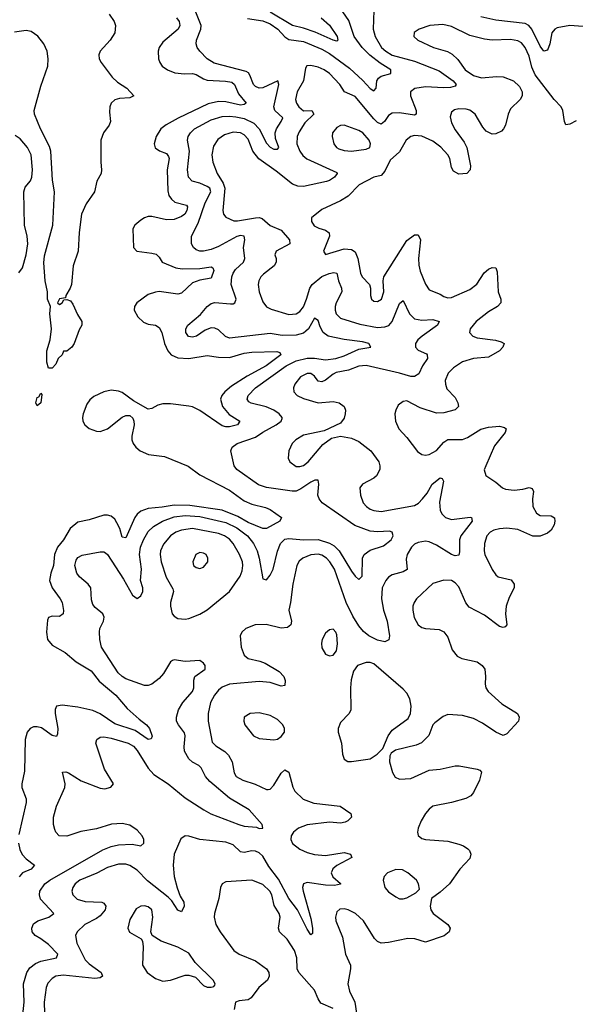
# Model space of a CAD drawing. Header units: inches. Extents: x 1603819 to 1745079, y 385938 to 533966.
# Tile 531 of 561: x 1654575 to 1657581, y 502099 to 507421. Entities that reach past the tile are written whole.
import ezdxf

# ---------------------------------------------------------------- set-up
doc = ezdxf.new("R2010")
doc.units = ezdxf.units.IN
doc.header["$MEASUREMENT"] = 0
doc.layers.add('B6550', color=7, linetype='Continuous')

msp = doc.modelspace()

# ---------------------------------------------------------------- linework, layer by layer
at = {"layer": 'B6550', "color": 5}
for points, elevation in [([(1655058.2, 507450), (1655085.8, 507410), (1655093.8, 507390), (1655088.9, 507350), (1655064.2, 507310), (1655010, 507251.3), (1655003.8, 507230), (1655005.6, 507210), (1655015.5, 507190), (1655075.6, 507110), (1655103.5, 507083.5), (1655153.7, 507050), (1655191.8, 507010), (1655170, 506997.6), (1655114.9, 506994.9), (1655090, 506987.9), (1655070.1, 506970), (1655062.7, 506950), (1655060.7, 506920.7), (1655066.4, 506870), (1655059.8, 506850), (1655028.6, 506810), (1655014.7, 506770), (1655013.9, 506650), (1655018.2, 506610), (1655015.2, 506590), (1654992.7, 506547.3), (1654980.2, 506490), (1654934, 506426), (1654910.1, 506370), (1654896.4, 506270), (1654891.9, 506170), (1654864.2, 506090), (1654856, 505990), (1654848.8, 505970), (1654824, 505930), (1654822, 505918), (1654790, 505911.8), (1654779.1, 505890), (1654790, 505880.5), (1654805.2, 505890), (1654813.2, 505906.8), (1654830, 505908), (1654850, 505900.4), (1654863.2, 505883.2), (1654887.2, 505827.2), (1654910.4, 505790), (1654910.7, 505770), (1654895.9, 505744.1), (1654870.6, 505670), (1654856.3, 505650), (1654830, 505629), (1654811.6, 505628.4), (1654804.7, 505610), (1654782.8, 505590), (1654770, 505558), (1654750, 505538), (1654730, 505538), (1654722, 505570), (1654722.7, 505630), (1654740.5, 505690), (1654746.9, 505750), (1654737.7, 505830), (1654742.4, 505870), (1654726, 505910), (1654725.6, 505950), (1654712.1, 506010), (1654705.6, 506105.6), (1654710, 506144.2), (1654755.1, 506310), (1654762.8, 506490), (1654753, 506553), (1654743.9, 506710), (1654736, 506736), (1654687.9, 506830), (1654655.8, 506910), (1654652.8, 506930), (1654690, 507061.8), (1654726.7, 507170), (1654729.9, 507210), (1654723.1, 507250), (1654705.3, 507290), (1654672.5, 507332.5), (1654636.5, 507356.5), (1654610, 507361.9), (1654546.5, 507353.5)], 280), ([(1654586.9, 501990), (1654600.1, 502110), (1654595.8, 502210), (1654613.3, 502270), (1654630, 502295.4), (1654660.1, 502319.9), (1654688.8, 502331.2), (1654774.9, 502350), (1654781.2, 502370), (1654730, 502421.5), (1654690, 502452.5), (1654658.9, 502470), (1654642.9, 502490), (1654640.6, 502510), (1654650, 502532.9), (1654673.7, 502550), (1654732.7, 502570), (1654760.3, 502590), (1654686.8, 502666.8), (1654681.3, 502690), (1654684.6, 502710), (1654710.9, 502750), (1654737.4, 502770), (1655025.5, 502934.5), (1655070, 502951.6), (1655110, 502959.9), (1655183.7, 502963.7), (1655230, 502955.1), (1655246.4, 502970), (1655245.7, 502990), (1655237.4, 503010), (1655210, 503039.5), (1655170, 503067.7), (1655130, 503076.9), (1655072.3, 503072.3), (1654990, 503046.7), (1654906.5, 503033.5), (1654830, 503007.5), (1654788, 503010), (1654770.4, 503030), (1654764.3, 503044.3), (1654758.6, 503070), (1654758.6, 503110), (1654773.8, 503170), (1654819.6, 503270), (1654820.9, 503290), (1654807.3, 503352.7), (1654825.5, 503354.5), (1654839, 503350), (1654906.9, 503306.9), (1655010, 503266.8), (1655036, 503264), (1655068.2, 503271.8), (1655081.7, 503290), (1655033.4, 503370), (1654986.2, 503510), (1654992, 503530), (1655010, 503542), (1655030, 503544), (1655070, 503536.6), (1655162.6, 503510), (1655190, 503493.8), (1655210.7, 503470), (1655270, 503375.2), (1655300.8, 503340.8), (1655378.7, 503290), (1655470, 503214.5), (1655570.4, 503149.6), (1655608.9, 503128.9), (1655759.5, 503070), (1655790, 503062.3), (1655856.1, 503056.1), (1655870.4, 503049.6), (1655890.5, 503050), (1655887.3, 503070), (1655816.2, 503150), (1655710, 503212.3), (1655603.9, 503303.9), (1655580.8, 503330), (1655557.1, 503377.1), (1655543.2, 503390), (1655510, 503407.6), (1655490, 503425.9), (1655467.4, 503467.4), (1655464.5, 503490), (1655470.1, 503550), (1655466.6, 503566.6), (1655433.2, 503610), (1655424.1, 503630), (1655422.7, 503650), (1655434.5, 503690), (1655456.8, 503730), (1655510.1, 503790), (1655516.4, 503810), (1655516.3, 503850), (1655522, 503870), (1655578, 503910), (1655578, 503930), (1655570, 503943), (1655550, 503957.7), (1655470, 503951.7), (1655410, 503960.9), (1655402.2, 503957.8), (1655390, 503950.4), (1655353.1, 503886.9), (1655330, 503859.2), (1655290, 503828.9), (1655270, 503821.1), (1655250, 503822), (1655150, 503858.5), (1655130, 503870.2), (1655108.4, 503890), (1655018.2, 504030), (1655008.1, 504070), (1655007.1, 504112.9), (1655009, 504130), (1655027.7, 504170), (1655032, 504192), (1655024.2, 504210), (1654982.8, 504242.8), (1654970, 504259.1), (1654964.2, 504284.2), (1654960.2, 504350), (1654945.5, 504370), (1654898, 504410), (1654883.5, 504430), (1654873.4, 504470), (1654880, 504500), (1654890, 504514.6), (1654912.9, 504527.1), (1655010, 504545), (1655030, 504543.8), (1655038.5, 504538.5), (1655050, 504529.8), (1655136.2, 504396.2), (1655184.8, 504310), (1655210, 504292.8), (1655230, 504306), (1655240.7, 504330), (1655241.1, 504350), (1655228.7, 504390), (1655233.6, 504450), (1655223.1, 504530), (1655229.1, 504570), (1655244.7, 504610), (1655270, 504655), (1655298.1, 504681.9), (1655348.1, 504710), (1655410, 504732.7), (1655470, 504741.6), (1655550, 504735), (1655690, 504702.5), (1655750, 504674.1), (1655807.3, 504630), (1655839.7, 504590), (1655858.9, 504550), (1655871.2, 504510), (1655890, 504399), (1655910, 504393.3), (1655930, 504418.3), (1655945.7, 504450), (1655970, 504548.2), (1655986.6, 504590), (1656010, 504612.9), (1656030, 504617.2), (1656110, 504609.9), (1656190, 504611.1), (1656251.3, 504591.3), (1656276.1, 504576.1), (1656302.4, 504550), (1656370, 504439.4), (1656390, 504412), (1656410, 504394.7), (1656427.7, 504412.3), (1656430.1, 504510), (1656438.3, 504530), (1656470, 504553), (1656543, 504577), (1656584.9, 504610), (1656595.8, 504630), (1656590.6, 504650), (1656575.6, 504655.6), (1656510, 504652.2), (1656470, 504656.1), (1656387.1, 504687.1), (1656211.3, 504810), (1656194.5, 504830), (1656187.1, 504850), (1656193.9, 504910), (1656190, 504932.2), (1656171.4, 504931.4), (1656150, 504921.6), (1656095.6, 504884.4), (1656070, 504873.2), (1656048.5, 504871.5), (1655910, 504891.6), (1655866.9, 504906.9), (1655750.3, 504990), (1655735.2, 505010), (1655716.5, 505090), (1655723.7, 505110), (1655750.5, 505130), (1655850, 505164.3), (1655890, 505191.6), (1655963.2, 505230), (1655990.2, 505250), (1655994.8, 505265.2), (1655995.6, 505270), (1655979, 505290), (1655950.1, 505310.1), (1655908.3, 505328.3), (1655827.3, 505347.3), (1655814.7, 505354.7), (1655805.4, 505370), (1655811.1, 505390), (1655850.1, 505430), (1656017.2, 505550), (1656070, 505576.9), (1656130, 505591.3), (1656170, 505591.2), (1656230, 505582.1), (1656284.4, 505590), (1656330, 505604.4), (1656410, 505640.2), (1656474.8, 505650), (1656463.8, 505670), (1656430, 505680.2), (1656330, 505692.4), (1656243.5, 505710), (1656216.8, 505730), (1656200.5, 505760.5), (1656190, 505794.9), (1656170, 505807.6), (1656137.1, 505750), (1656123.7, 505736.3), (1656110, 505726.3), (1656070, 505716), (1655994.3, 505714.3), (1655930, 505724.8), (1655710, 505699.8), (1655689.1, 505709.1), (1655650, 505745.2), (1655630, 505754.2), (1655610, 505755.2), (1655577.4, 505742.6), (1655531.2, 505710), (1655510, 505704.7), (1655488.2, 505708.2), (1655473.1, 505730), (1655474, 505750), (1655484, 505770), (1655553.2, 505826.8), (1655590, 505871.1), (1655610, 505887.4), (1655630, 505892.8), (1655715.1, 505884.9), (1655730, 505884.8), (1655739.5, 505890), (1655745.4, 505910), (1655718.9, 505990), (1655723, 506030), (1655729.4, 506050), (1655742.7, 506070), (1655786.4, 506110), (1655792.9, 506130), (1655785.4, 506190), (1655793.7, 506230), (1655790, 506250.9), (1655770, 506254.4), (1655750, 506249.5), (1655650, 506195.1), (1655610, 506178.8), (1655570, 506169), (1655549.6, 506169.6), (1655530, 506177.5), (1655514.7, 506190), (1655504.9, 506210), (1655505.2, 506250), (1655539.7, 506320.3), (1655577.8, 506430), (1655608.2, 506490), (1655603.3, 506510), (1655590, 506519.9), (1655550, 506537.6), (1655508.4, 506548.4), (1655487.8, 506570), (1655482.6, 506610), (1655492.9, 506710), (1655483.2, 506770), (1655487, 506790), (1655499, 506810), (1655520.6, 506830), (1655610, 506878.6), (1655670, 506896.7), (1655710, 506899.5), (1655744.2, 506895.7), (1655790, 506886.1), (1655841.4, 506861.4), (1655869.9, 506830), (1655910, 506753.6), (1655930, 506731.7), (1655950, 506721.4), (1655970, 506721.5), (1655976.5, 506730), (1655958.7, 506778.7), (1655957.2, 506810), (1655963.7, 506830), (1655990.1, 506870), (1655997.8, 506890), (1655955.9, 506930), (1655949.6, 506950), (1655977.3, 507070), (1655970.9, 507090.9), (1655890, 507052.7), (1655870, 507050.1), (1655850, 507059), (1655839, 507070), (1655820.4, 507120.4), (1655812.6, 507132.6), (1655800.5, 507140.5), (1655626.1, 507186.1), (1655590, 507208.6), (1655549.2, 507250), (1655534.7, 507270), (1655529.1, 507290), (1655531.2, 507310), (1655555, 507370), (1655556.3, 507390), (1655525, 507470)], 340), ([(1656490.2, 507469.8), (1656487.6, 507370), (1656497.2, 507330), (1656532.8, 507270), (1656555.3, 507250), (1656590, 507229.7), (1656710, 507196.2), (1656844.5, 507144.5), (1656919.3, 507090), (1656935.8, 507070), (1656930, 507060.5), (1656905.8, 507054.2), (1656867.2, 507052.8), (1656770, 507058.5), (1656712.1, 507047.9), (1656689, 507030), (1656688.2, 507010), (1656719.4, 506930), (1656720.3, 506910), (1656710, 506905.2), (1656630, 506917.6), (1656590, 506914.7), (1656570, 506903.4), (1656549, 506871), (1656530, 506856.2), (1656510, 506864.7), (1656490, 506884.1), (1656390, 507006), (1656331.1, 507031.1), (1656307.2, 507070), (1656250, 507130.5), (1656222.3, 507150), (1656190, 507164.8), (1656150, 507173.8), (1656128.2, 507171.8), (1656121.3, 507158.7), (1656109.4, 507090), (1656075.9, 507030), (1656066.3, 506990), (1656072.2, 506970), (1656085.8, 506950), (1656110, 506928.4), (1656155.5, 506930), (1656165.5, 506910), (1656117.2, 506862.8), (1656086.1, 506813.9), (1656075.9, 506790), (1656073.4, 506750), (1656090.1, 506710), (1656106.9, 506686.9), (1656128.4, 506668.4), (1656290, 506594.8), (1656292.4, 506590), (1656277, 506570), (1656250, 506551.1), (1656233.8, 506546.2), (1656110, 506518.3), (1656080.2, 506520.2), (1656050, 506532), (1655962.7, 506602.7), (1655868.2, 506668.2), (1655836.9, 506710), (1655810, 506774.8), (1655790, 506798.7), (1655770, 506809.9), (1655730, 506812.6), (1655682.5, 506797.5), (1655647.2, 506772.8), (1655623.7, 506736.3), (1655613.8, 506690), (1655619.2, 506650), (1655644, 506590), (1655676.2, 506536.2), (1655683.8, 506510), (1655674.4, 506390), (1655677.8, 506370), (1655690, 506352.9), (1655733.4, 506333.4), (1655753.3, 506333.3), (1655850, 506350.6), (1655870, 506351.7), (1655886.6, 506346.6), (1655930, 506309.1), (1655990, 506283.7), (1656035.2, 506230), (1656037, 506210), (1655962.4, 506170), (1655954.6, 506150), (1655962, 506130), (1655962.9, 506110), (1655951.8, 506090), (1655894.4, 506045.6), (1655879.3, 506030), (1655869.4, 506010), (1655865.5, 505990), (1655870.2, 505950), (1655890, 505894.9), (1655909.4, 505869.4), (1655936.1, 505856.1), (1656030, 505827.8), (1656070, 505830.2), (1656090, 505842.7), (1656110, 505869.3), (1656127.1, 505910), (1656144.2, 505970), (1656157.5, 505990), (1656210, 506032.4), (1656248.5, 506048.5), (1656273.5, 506053.5), (1656291.2, 506050), (1656300.1, 506010), (1656315.7, 505970), (1656318.1, 505950), (1656286.7, 505890), (1656280.7, 505870), (1656280.8, 505850), (1656287.2, 505830), (1656310, 505807), (1656414.4, 505774.4), (1656510, 505757.7), (1656550, 505760.1), (1656571.5, 505768.5), (1656589.9, 505790), (1656630, 505887), (1656650, 505903.1), (1656684.3, 505830), (1656710, 505804.2), (1656750, 505796.4), (1656810, 505800.2), (1656844.4, 505790), (1656835.8, 505770), (1656751.3, 505710), (1656728.4, 505690), (1656716.5, 505670), (1656715.2, 505650), (1656730, 505634.3), (1656774.7, 505614.7), (1656779.5, 505610), (1656780.8, 505590), (1656753.7, 505550), (1656733.3, 505506.8), (1656710, 505491.6), (1656690, 505492.6), (1656630.3, 505510.3), (1656449.1, 505550.9), (1656410, 505547.3), (1656353, 505527), (1656287, 505513), (1656270, 505505.4), (1656230, 505472.1), (1656210, 505462.9), (1656190, 505466.4), (1656170, 505494), (1656150, 505509), (1656130, 505509.1), (1656093.6, 505490), (1656062.8, 505450), (1656055.2, 505430), (1656058, 505410), (1656075.8, 505390), (1656110, 505372.6), (1656190, 505349.4), (1656270, 505356.5), (1656304, 505350), (1656330.3, 505330), (1656337.3, 505310), (1656335.8, 505290), (1656330, 505266.6), (1656310, 505240.5), (1656221.3, 505198.7), (1656110, 505174.2), (1656068.8, 505150), (1656049.1, 505130), (1656030.2, 505090), (1656027.3, 505050), (1656036.5, 505030), (1656070, 505006.3), (1656090, 505005.5), (1656110, 505011.7), (1656135.6, 505030), (1656214.8, 505125.2), (1656262, 505158), (1656310, 505170.4), (1656370, 505159.1), (1656410, 505140.2), (1656474.3, 505090), (1656518.3, 505030), (1656523.6, 505010), (1656522.3, 504990), (1656505, 504955), (1656490, 504942.3), (1656429, 504911), (1656414.4, 504890), (1656418.5, 504850), (1656433.4, 504810), (1656450.1, 504790.1), (1656470, 504775.9), (1656490, 504767.1), (1656530, 504761.7), (1656710, 504795.4), (1656732.1, 504807.9), (1656754.5, 504830), (1656779, 504861), (1656806.6, 504910), (1656850, 504944.9), (1656860.7, 504940.7), (1656866.7, 504926.7), (1656846.6, 504813.4), (1656849.5, 504770), (1656858.8, 504750), (1656878, 504730), (1656910, 504719.8), (1657011.8, 504731.8), (1657018.8, 504730), (1657022.7, 504710), (1656961.4, 504630), (1656954.8, 504610), (1656954.7, 504545.3), (1656950, 504525.6), (1656930, 504523.1), (1656910, 504530.7), (1656830, 504580.7), (1656790, 504598.2), (1656770, 504601.5), (1656730, 504595.3), (1656710, 504585), (1656694.3, 504570), (1656670.9, 504530), (1656665.5, 504505.5), (1656670.9, 504449.1), (1656650, 504435.8), (1656590, 504419.4), (1656570, 504407), (1656555.2, 504390), (1656536.6, 504350), (1656532.6, 504290), (1656542.1, 504230), (1656563.4, 504170), (1656574.8, 504090), (1656571.4, 504068.6), (1656550, 504057.7), (1656510, 504067.5), (1656464.2, 504090), (1656434, 504114), (1656410, 504144), (1656376.8, 504196.8), (1656341.7, 504270), (1656277.1, 504450), (1656253.3, 504490), (1656234.7, 504510), (1656210, 504526.8), (1656190, 504532.5), (1656150, 504527.8), (1656106, 504510), (1656086.9, 504493.1), (1656073.5, 504470), (1656052.6, 504370), (1656040.5, 504270), (1656030.2, 504230), (1656046, 504170), (1656041.8, 504150), (1656024, 504136), (1655990, 504131.2), (1655908.6, 504151.4), (1655849.5, 504150.5), (1655798.7, 504130), (1655777.4, 504110), (1655767.9, 504090), (1655772.4, 504030), (1655790, 503986), (1655810, 503967.8), (1655873.8, 503953.8), (1655902.8, 503942.8), (1655978.4, 503898.4), (1656003.6, 503870), (1656011.5, 503848.5), (1656010, 503821.2), (1655990, 503817.7), (1655930, 503837.8), (1655870, 503844.4), (1655710, 503829.9), (1655670, 503813.8), (1655650, 503797.6), (1655628.4, 503770), (1655607.8, 503730), (1655595.1, 503670), (1655594.3, 503630), (1655616.3, 503516.3), (1655635.6, 503495.6), (1655684.7, 503464.7), (1655705.1, 503445.1), (1655723.5, 503410), (1655735.3, 503350), (1655746.7, 503330), (1655782, 503310), (1655848.6, 503288.6), (1655910, 503259.5), (1655919.3, 503260.7), (1655930, 503262.4), (1655950, 503283.7), (1655990, 503347.4), (1656010, 503367), (1656030, 503353), (1656052.7, 503272.7), (1656063.5, 503250), (1656107.9, 503207.9), (1656165.9, 503185.9), (1656309.4, 503169.4), (1656366.7, 503130), (1656370.3, 503110), (1656350.3, 503090), (1656336.2, 503083.8), (1656310, 503078.3), (1656250, 503083.2), (1656130, 503068.7), (1656083.6, 503050), (1656056.1, 503030), (1656042.9, 503010), (1656041.8, 502990), (1656050, 502968.2), (1656090, 502936.6), (1656130, 502919.1), (1656170, 502908.8), (1656230, 502903.8), (1656330, 502918.8), (1656364, 502910), (1656372.3, 502892.3), (1656290.8, 502849.2), (1656269.5, 502830.5), (1656263.1, 502816.9), (1656260.2, 502810), (1656268.5, 502788.5), (1656311.1, 502751.1), (1656310, 502747.3), (1656278.7, 502741.3), (1656230, 502742.6), (1656130, 502757.8), (1656110.2, 502749.8), (1656105, 502730), (1656107.6, 502710), (1656150, 502562), (1656159.7, 502510), (1656159.2, 502480.8), (1656150, 502474.5), (1656130, 502505.1), (1656077.8, 502610), (1656030, 502670.5), (1655974.9, 502774.9), (1655922.8, 502842.8), (1655890, 502899.5), (1655870, 502917.2), (1655850, 502926.8), (1655830, 502928.7), (1655790, 502918.7), (1655770, 502923.2), (1655730, 502961), (1655690, 502975.7), (1655549.8, 502989.8), (1655490, 503007.8), (1655470.5, 503009.5), (1655447.4, 502992.6), (1655410.2, 502910), (1655405.4, 502850), (1655410.9, 502790), (1655427.7, 502727.7), (1655443.7, 502683.7), (1655462.2, 502650), (1655464, 502630), (1655450, 502598.4), (1655430, 502607.8), (1655397.5, 502657.5), (1655377.7, 502677.7), (1655266.8, 502766.8), (1655210, 502823), (1655170, 502849.1), (1655150, 502856.1), (1655110, 502855.4), (1655050, 502838.5), (1654992.9, 502807.1), (1654900.7, 502770), (1654874.5, 502750), (1654861.8, 502730), (1654857.5, 502710), (1654861.8, 502690), (1654886.5, 502666.5), (1654930, 502653.8), (1655019.1, 502650), (1655030, 502644.9), (1655041.8, 502630), (1655036.6, 502610), (1655010, 502577.8), (1654990, 502562.4), (1654927.3, 502530), (1654885.8, 502490), (1654877.6, 502470), (1654884.3, 502430), (1654930, 502338.6), (1654950, 502317.1), (1655015.8, 502270), (1655022.4, 502250), (1655010, 502241.1), (1654981.3, 502238.7), (1654810, 502256), (1654770.4, 502250), (1654750, 502238.3), (1654726.6, 502213.4), (1654718, 502190), (1654706.8, 502110), (1654708.9, 502050)], 360), ([(1655806.9, 507426.9), (1655890, 507414.2), (1655930, 507398.4), (1655971.9, 507370), (1656010, 507328.1), (1656030, 507313.6), (1656110, 507303.2), (1656210, 507262), (1656250, 507238.5), (1656359.4, 507159.4), (1656431.7, 507091.7), (1656470, 507048.1), (1656490, 507036.8), (1656503.9, 507050), (1656507.2, 507090), (1656515.2, 507104.8), (1656530, 507116.2), (1656583, 507130), (1656582.3, 507150), (1656525.4, 507185.4), (1656468.7, 507228.7), (1656428.4, 507270), (1656384.1, 507330), (1656355.5, 507415.5), (1656322.9, 507462.9)], 340), ([(1656206.1, 507430), (1656250, 507391.3), (1656293.1, 507330), (1656296.5, 507310), (1656290, 507304.2), (1656270, 507309.3), (1656173.8, 507353.8), (1656110, 507375.4), (1656050, 507389.1), (1655930, 507462.2)], 320), ([(1655422.7, 507430), (1655436.9, 507410), (1655441.3, 507390), (1655431.5, 507370), (1655350, 507299.1), (1655329.6, 507270), (1655324.1, 507250), (1655326, 507210), (1655332.3, 507190), (1655346, 507170), (1655374, 507150), (1655414.3, 507134.3), (1655467.3, 507127.3), (1655510, 507130.7), (1655530, 507125.2), (1655570, 507100.8), (1655590, 507094.7), (1655688.9, 507088.9), (1655722.1, 507082.1), (1655737.8, 507070), (1655759.4, 507019.4), (1655800.2, 506970), (1655790, 506961.6), (1655770, 506958.3), (1655690, 506976.7), (1655650, 506978.8), (1655594.4, 506965.6), (1655431.5, 506888.5), (1655366.8, 506853.2), (1655338.8, 506830), (1655312.9, 506790), (1655303.2, 506750), (1655308.5, 506728.5), (1655331.6, 506711.6), (1655370, 506697.1), (1655380.8, 506680.8), (1655383, 506670), (1655372.7, 506610), (1655376.5, 506496.5), (1655382.5, 506470), (1655395.9, 506450), (1655414.6, 506434.6), (1655477.7, 506417.7), (1655482.9, 506410), (1655479.3, 506390), (1655467.5, 506370), (1655450, 506356.2), (1655410, 506341.2), (1655370, 506339.2), (1655290, 506356.4), (1655270, 506356.6), (1655250, 506350.5), (1655230, 506337), (1655198.2, 506310), (1655187.8, 506290), (1655190.3, 506190), (1655209.5, 506169.5), (1655290, 506159.4), (1655312.5, 506152.5), (1655330, 506137), (1655346.5, 506110), (1655419.2, 506079.3), (1655454.2, 506074.2), (1655550, 506076.2), (1655610, 506085.4), (1655620.3, 506080.3), (1655625.8, 506065.8), (1655610, 506023.2), (1655550, 506013.2), (1655510, 505997.5), (1655450, 505942.2), (1655430, 505937.3), (1655330, 505950.7), (1655310, 505948.8), (1655270, 505935.3), (1655209.2, 505890), (1655195.5, 505870), (1655193.4, 505850), (1655214.4, 505814.4), (1655245.3, 505785.3), (1655270, 505775.2), (1655310, 505769.3), (1655330, 505756.5), (1655343.5, 505730), (1655357.5, 505670), (1655376.2, 505630), (1655394.2, 505610), (1655430, 505592.5), (1655490, 505588.8), (1655590, 505606.3), (1655650, 505596.6), (1655710, 505595.5), (1655790, 505618.2), (1655830, 505623.9), (1655966.5, 505626.5), (1655982, 505622), (1655987, 505610), (1655907.7, 505550), (1655806.2, 505493.9), (1655720.6, 505439.4), (1655684.5, 505410), (1655668.8, 505390), (1655661.6, 505370), (1655672.7, 505330), (1655707.3, 505287.3), (1655766.7, 505250), (1655753.7, 505230), (1655710, 505219.4), (1655690, 505219.7), (1655670, 505226.3), (1655550, 505308.2), (1655510, 505327.8), (1655490, 505332.4), (1655390, 505344.8), (1655350, 505345.2), (1655322.2, 505337.8), (1655290, 505319.1), (1655270, 505316), (1655190, 505361.4), (1655130, 505406.4), (1655110, 505413.5), (1655070, 505417.5), (1655030, 505409.3), (1654976.1, 505383.9), (1654953.6, 505366.4), (1654938.1, 505341.9), (1654917.9, 505290), (1654914, 505270), (1654916.4, 505250), (1654927.2, 505230), (1654950.4, 505210.4), (1654990, 505196.7), (1655010, 505195.2), (1655050, 505210.1), (1655130, 505271.7), (1655150, 505281.1), (1655170, 505280.9), (1655186.5, 505266.5), (1655193.2, 505250), (1655194.2, 505230), (1655181.5, 505170), (1655182, 505150), (1655189.4, 505130), (1655203.8, 505110), (1655227.2, 505090), (1655271.1, 505071.1), (1655359, 505059), (1655486.7, 505006.7), (1655550, 504961.4), (1655710, 504877.3), (1655790, 504819.6), (1655830, 504801.5), (1655904.9, 504784.9), (1655930, 504774), (1655990.4, 504730), (1655982, 504710), (1655910, 504669.8), (1655890, 504670.9), (1655810, 504702.2), (1655754.9, 504734.9), (1655670, 504769.6), (1655495.7, 504795.7), (1655410, 504796.9), (1655345.2, 504785.2), (1655270, 504778.5), (1655230, 504764.3), (1655211.2, 504748.8), (1655198.5, 504730), (1655150, 504619.7), (1655130, 504622.9), (1655116.3, 504670), (1655101.2, 504701.2), (1655090, 504720.4), (1655070, 504737.4), (1655050, 504743.5), (1655030, 504742.9), (1654950, 504717.7), (1654890, 504704.8), (1654847.6, 504670), (1654811.6, 504610), (1654779.8, 504570), (1654764.1, 504530), (1654757.7, 504470), (1654743.8, 504430), (1654736.8, 504390), (1654750.2, 504350), (1654794.2, 504290), (1654803.9, 504270), (1654812.7, 504227.3), (1654810, 504209.6), (1654790, 504194.7), (1654750, 504195.8), (1654730, 504189), (1654724.8, 504175.2), (1654719.4, 504110), (1654725, 504070), (1654750, 504039.8), (1654821, 504001), (1654880.6, 503950), (1654961.6, 503901.6), (1655005.6, 503845.6), (1655095.1, 503770), (1655157.2, 503697.2), (1655220.4, 503640.4), (1655261.6, 503610), (1655277, 503590), (1655291.8, 503548.2), (1655285.5, 503534.5), (1655270, 503529.7), (1655199.6, 503579.6), (1655090, 503614), (1655010, 503668.8), (1654970, 503687.5), (1654890, 503704.9), (1654804.4, 503715.6), (1654774, 503710), (1654767.7, 503692.3), (1654767.2, 503670), (1654780.6, 503590), (1654779.3, 503560.7), (1654773.4, 503546.6), (1654750, 503551.1), (1654692.6, 503592.6), (1654670, 503599.4), (1654650, 503598.4), (1654632.4, 503590), (1654616.1, 503570), (1654605.4, 503530), (1654600.4, 503359.5), (1654586.4, 503290), (1654587.5, 503270), (1654610.1, 503210.1), (1654610.1, 503190), (1654570, 503016)], 320), ([(1657585.5, 506874.5), (1657550, 506856.3), (1657530, 506852.7), (1657521.3, 506870), (1657512.1, 506930), (1657504, 506950), (1657466.6, 506990), (1657362.7, 507122.7), (1657344.6, 507164.6), (1657330, 507223.1), (1657310, 507269.8), (1657290, 507295.2), (1657270, 507306.6), (1657230, 507313.8), (1657130, 507310.6), (1657090, 507314.6), (1657010, 507334.8), (1656910, 507383), (1656864.7, 507395.3), (1656794, 507390), (1656736.3, 507370), (1656708.9, 507351.1), (1656707.7, 507330), (1656728, 507310), (1656813, 507270), (1656888.4, 507248.4), (1656914.8, 507234.8), (1656945.5, 507205.5), (1656985.4, 507150), (1657030, 507119.2), (1657073.6, 507106.4), (1657153.9, 507113.9), (1657190, 507112.7), (1657246, 507090), (1657279.1, 507059.1), (1657292.7, 507030), (1657292.4, 507010), (1657282.4, 506990), (1657230, 506939.5), (1657217.3, 506910), (1657203.6, 506850), (1657192.2, 506830), (1657181, 506819), (1657150, 506804.2), (1657130, 506802.4), (1657098.9, 506818.9), (1657080.6, 506840.6), (1657039.3, 506910), (1657010, 506931.4), (1656990, 506937.5), (1656950, 506938.9), (1656926.5, 506933.5), (1656910, 506920.9), (1656903.7, 506896.3), (1656910, 506862.4), (1656930, 506824.9), (1656978.6, 506758.6), (1656993.4, 506730), (1657014, 506630), (1657011.3, 506608.7), (1656993.4, 506590), (1656950, 506585.7), (1656921.2, 506601.2), (1656910, 506621.2), (1656901.3, 506670), (1656890.7, 506690), (1656852.2, 506732.2), (1656810, 506764), (1656750, 506790.4), (1656710, 506794.7), (1656690.6, 506790), (1656665.2, 506770), (1656630, 506707.1), (1656578.3, 506661.7), (1656550, 506602), (1656530, 506578), (1656490, 506569.8), (1656412.1, 506527.9), (1656352.5, 506467.5), (1656310, 506442.2), (1656210, 506395.1), (1656154, 506350), (1656153.7, 506330), (1656167.3, 506307.3), (1656193.3, 506293.3), (1656230, 506282.7), (1656249.3, 506269.3), (1656251.6, 506250), (1656218.5, 506170), (1656230, 506152.2), (1656330, 506181.4), (1656370, 506179.3), (1656390, 506165.2), (1656404.8, 506130), (1656418, 506050), (1656428.3, 506030), (1656466.3, 505990), (1656473.4, 505970), (1656472, 505930), (1656478.4, 505910), (1656490, 505899.5), (1656510, 505897.4), (1656531.9, 505910), (1656544.8, 505950), (1656540.3, 506010), (1656545.3, 506030), (1656670, 506227.4), (1656710, 506258), (1656730, 506258), (1656742.6, 506230), (1656733.1, 506130), (1656734.4, 506094.4), (1656742.1, 506062.1), (1656770, 505990.4), (1656790, 505960.4), (1656850, 505937.6), (1656870, 505924.5), (1656890, 505918), (1656910, 505919.4), (1657010, 505962.4), (1657048, 505992), (1657088.1, 506051.9), (1657110, 506072.6), (1657130, 506081.3), (1657150, 506079.5), (1657158.3, 506058.3), (1657163.9, 505950), (1657178, 505910), (1657177.6, 505890), (1657160.3, 505870), (1657110, 505841.1), (1657043.8, 505790), (1657011.4, 505750), (1657008.9, 505730), (1657025.3, 505710), (1657050, 505700.2), (1657147.9, 505687.9), (1657179.3, 505679.3), (1657194.8, 505670), (1657188.4, 505650), (1657170.3, 505630), (1657110, 505596.8), (1657030, 505589.9), (1656970, 505570.5), (1656921, 505539), (1656892, 505510), (1656877.1, 505470), (1656877.4, 505450), (1656885.8, 505425.8), (1656930, 505377.7), (1656945.8, 505350), (1656948.8, 505330), (1656930, 505312.6), (1656870, 505295), (1656830, 505294.6), (1656742.1, 505322.1), (1656670, 505360.3), (1656650, 505357.6), (1656622.9, 505337.1), (1656608.9, 505310), (1656604.9, 505290), (1656607.7, 505250), (1656626.3, 505210), (1656670, 505163.1), (1656726.9, 505086.9), (1656750, 505070.2), (1656770, 505066.5), (1656790, 505071.2), (1656830, 505092.6), (1656870, 505138), (1656890, 505152.4), (1656970, 505151.8), (1656997.2, 505162.8), (1657070, 505206.7), (1657110, 505219.1), (1657170, 505223.7), (1657197.3, 505217.3), (1657206.8, 505210), (1657200.5, 505190), (1657142.7, 505117.3), (1657095.8, 505010), (1657088.3, 504988.3), (1657097.1, 504957.1), (1657150, 504921.3), (1657186, 504890), (1657203.2, 504883.2), (1657250, 504878.4), (1657296.5, 504883.5), (1657330, 504892.4), (1657347, 504887), (1657354, 504870), (1657348, 504830), (1657350.3, 504790), (1657370, 504752.7), (1657390, 504740.3), (1657450, 504738.4), (1657468.2, 504728.2), (1657470.3, 504710.3), (1657465.5, 504690), (1657450, 504661.5), (1657430, 504645), (1657390, 504629.1), (1657350, 504629.1), (1657270, 504664.8), (1657210, 504672.4), (1657170.6, 504669.4), (1657139.3, 504660.7), (1657119.6, 504650), (1657102, 504630), (1657088.6, 504590), (1657087.3, 504550), (1657091, 504530), (1657130, 504448.2), (1657150, 504420.4), (1657163, 504410), (1657232.6, 504392.6), (1657250.3, 504370), (1657250.3, 504350), (1657223.1, 504296.9), (1657206.7, 504250), (1657202.5, 504210), (1657210.2, 504149.8), (1657201.6, 504138.4), (1657190, 504134.7), (1657170, 504140.4), (1657090, 504202.9), (1657005.8, 504245.8), (1656988.9, 504268.9), (1656950, 504355.3), (1656930, 504376.8), (1656910, 504388.9), (1656870, 504391.7), (1656810, 504372.8), (1656720.9, 504290), (1656707.9, 504270), (1656701.8, 504250), (1656700.7, 504230), (1656708.6, 504188.6), (1656730.4, 504150), (1656750, 504136), (1656770, 504130.2), (1656844.4, 504124.4), (1656870, 504112.7), (1656890, 504082.8), (1656915.1, 504015.1), (1656941.1, 503981.1), (1656967.1, 503967.1), (1657050.2, 503950.2), (1657076.3, 503930), (1657090.5, 503910), (1657095.5, 503870), (1657092.7, 503830), (1657096.4, 503810), (1657108.2, 503790), (1657183.1, 503723.1), (1657267.3, 503670), (1657276.3, 503650), (1657273.4, 503630), (1657210, 503561.2), (1657190, 503552.3), (1657150, 503569.6), (1657079, 503619.1), (1657030, 503643.2), (1656970, 503659.8), (1656890, 503665.1), (1656866.1, 503653.9), (1656819.7, 503620.3), (1656810.4, 503610), (1656788.5, 503551.5), (1656748.5, 503511.5), (1656719.9, 503500.1), (1656607, 503473), (1656584.1, 503455.9), (1656577.5, 503442.5), (1656575.3, 503410), (1656591.3, 503351.3), (1656606.7, 503326.7), (1656630, 503316.5), (1656690, 503319.2), (1656790, 503364.9), (1656850, 503370.4), (1656930, 503388.2), (1656951.8, 503388.2), (1657050.4, 503370.4), (1657064, 503364), (1657073.2, 503353.2), (1657061.6, 503310), (1657030, 503242.7), (1657015.2, 503224.8), (1656988.9, 503211.1), (1656910.2, 503189.8), (1656810, 503169.7), (1656790, 503154), (1656770.2, 503130), (1656746.3, 503090), (1656730.3, 503050), (1656726.4, 503030), (1656730.3, 503010.3), (1656750, 502995.8), (1656770, 502989.1), (1656890, 502980.3), (1656950, 502964.2), (1656974.9, 502954.9), (1656998.5, 502938.6), (1657007.7, 502930), (1657015.5, 502910), (1657010, 502886), (1656956.4, 502830), (1656899.1, 502750), (1656850, 502705.2), (1656802, 502670), (1656796, 502630), (1656798.8, 502610), (1656810.8, 502590), (1656890.6, 502530), (1656903, 502510), (1656898, 502490), (1656871.3, 502468.7), (1656770, 502434.3), (1656712.2, 502452.2), (1656675.2, 502455.2), (1656570, 502432.1), (1656530, 502429.8), (1656510, 502438.3), (1656493.9, 502453.9), (1656434.6, 502550), (1656392.3, 502590), (1656352, 502610), (1656330, 502614.8), (1656307.4, 502612.6), (1656290, 502598), (1656283.6, 502570), (1656285.5, 502550), (1656321.1, 502461.1), (1656337.6, 502370), (1656364.2, 502310), (1656364.3, 502290), (1656349.5, 502210), (1656358.4, 502170), (1656388.6, 502110), (1656397.1, 502050)], 380), ([(1657670, 507380.4), (1657550, 507389.9), (1657482.9, 507377.1), (1657469.2, 507370), (1657453.1, 507350), (1657443, 507290), (1657430, 507255.4), (1657410, 507251), (1657390, 507277.2), (1657345.6, 507370), (1657329.6, 507389.6), (1657310, 507399.2), (1657150, 507418.2), (1657070, 507435.7)], 360), ([(1654570, 506052.4), (1654590, 506079.1), (1654610, 506150.3), (1654619.2, 506210), (1654615.6, 506250), (1654601.3, 506310), (1654597.5, 506490), (1654605.1, 506514.9), (1654632.8, 506550), (1654641.6, 506570), (1654643.7, 506610), (1654637.2, 506690), (1654618, 506730), (1654577.4, 506777.4), (1654550, 506795.2)], 320), ([(1654567.8, 502970), (1654575, 502935), (1654588.5, 502908.5), (1654610, 502885.5), (1654655.5, 502850), (1654637.1, 502830), (1654590.7, 502809.3), (1654572.5, 502787.5)], 320), ([(1656270, 502075.8), (1656204.7, 502104.7), (1656188.7, 502128.7), (1656170, 502175.8), (1656084.8, 502270), (1656075.3, 502290), (1656074, 502350), (1656061.2, 502390), (1656021.1, 502450), (1655980.4, 502490), (1655975.1, 502510), (1655984.2, 502570), (1655979, 502590), (1655952.3, 502632.3), (1655938.2, 502690), (1655927.2, 502710), (1655890, 502745.8), (1655830, 502769.7), (1655690, 502760.7), (1655670, 502749.2), (1655661.3, 502730), (1655651.6, 502670), (1655628.2, 502590), (1655627.3, 502570), (1655635.9, 502530), (1655658.8, 502490), (1655733.1, 502390), (1655761.6, 502370), (1655850, 502334.3), (1655910.4, 502290), (1655922.4, 502270), (1655923.8, 502250), (1655915.5, 502230), (1655868.2, 502190), (1655827.1, 502132.9), (1655810, 502122.9), (1655762, 502118), (1655742, 502110), (1655734.8, 502070)], 380)]:
    msp.add_lwpolyline(points, dxfattribs=dict(at, elevation=elevation))
for points, elevation in [([(1656330, 506850.9), (1656310, 506848.4), (1656290, 506837.7), (1656267.6, 506810), (1656264.9, 506790), (1656274.7, 506750), (1656288, 506730), (1656301.8, 506721.8), (1656330, 506712.9), (1656370, 506710.1), (1656450, 506721.6), (1656469.7, 506730.3), (1656472.8, 506750), (1656464.8, 506770), (1656430.8, 506810), (1656410, 506821.1)], 380), ([(1654670, 505334), (1654662.9, 505350), (1654670, 505378), (1654678, 505382), (1654690, 505402), (1654695.3, 505395.3), (1654690, 505349.3)], 280), ([(1655510, 504671.1), (1655450, 504662.2), (1655419.7, 504650), (1655391, 504630), (1655353.7, 504586.3), (1655337.1, 504550), (1655334, 504530), (1655340.7, 504490), (1655367.7, 504407.7), (1655403.9, 504343.9), (1655406.5, 504330), (1655391.1, 504270), (1655390.2, 504250), (1655400.2, 504210), (1655410, 504196.5), (1655430, 504184.4), (1655470, 504179.7), (1655490, 504183.6), (1655550, 504208.2), (1655588.6, 504231.4), (1655709.8, 504330), (1655766.9, 504413.1), (1655778.2, 504441.8), (1655781.5, 504470), (1655779.6, 504490), (1655764.9, 504530), (1655730.5, 504590), (1655710, 504612.5), (1655683.5, 504630), (1655650, 504643)], 360), ([(1655550, 504540.9), (1655528.2, 504530), (1655510.8, 504490), (1655514.8, 504470), (1655530, 504459.1), (1655550, 504454), (1655570, 504462), (1655592, 504490), (1655592.3, 504510), (1655584, 504530), (1655570, 504538)], 380), ([(1656270, 504126.6), (1656250, 504123.7), (1656230, 504104.5), (1656210.4, 504070), (1656207, 504050), (1656210, 504024.7), (1656230, 503991), (1656250, 503982.8), (1656270, 503986), (1656289.2, 504010), (1656293.3, 504046.7), (1656290, 504095.3), (1656284.5, 504110)], 380), ([(1656470, 503946), (1656450, 503945.7), (1656402.8, 503930), (1656379.9, 503900.1), (1656367.7, 503852.3), (1656363.6, 503810), (1656367, 503690), (1656356.4, 503670), (1656310, 503621.6), (1656297.3, 503590), (1656297.7, 503570), (1656316.5, 503510), (1656320.4, 503450), (1656330, 503424), (1656350, 503410.5), (1656370, 503410.4), (1656470, 503426), (1656509.4, 503450), (1656539.1, 503480.9), (1656568.3, 503550), (1656590, 503580.3), (1656676.1, 503643.9), (1656688.3, 503670), (1656693.1, 503710), (1656685.7, 503750), (1656670, 503780.7), (1656650, 503803), (1656490, 503939.8)], 380), ([(1655870, 503674.5), (1655821, 503670), (1655788.5, 503650), (1655787, 503630), (1655793.7, 503610), (1655840.3, 503550), (1655870, 503535.2), (1655950, 503528.2), (1655970, 503532.7), (1655990, 503546), (1656008, 503570), (1656007.8, 503590), (1655998, 503610), (1655970, 503638.5), (1655930, 503659.2)], 380), ([(1656610, 502827.1), (1656563.7, 502810), (1656545.7, 502790), (1656541.7, 502770), (1656550.4, 502730), (1656570, 502707.2), (1656610, 502679.3), (1656630, 502668.4), (1656650, 502668.2), (1656670, 502674), (1656718, 502702), (1656738, 502722), (1656732.7, 502750), (1656721.2, 502770), (1656674.5, 502810), (1656645, 502825)], 380), ([(1655250, 502630.8), (1655230, 502628.6), (1655205.4, 502614.6), (1655170, 502557), (1655160.4, 502510), (1655168.5, 502488.5), (1655232.7, 502452.7), (1655239.5, 502439.5), (1655243.1, 502410), (1655239.5, 502310), (1655264.4, 502270), (1655310, 502238.7), (1655350, 502224.2), (1655390, 502228.9), (1655470, 502255.8), (1655490, 502256.4), (1655525.3, 502245.3), (1655570, 502200.7), (1655590, 502190.7), (1655610, 502190.8), (1655624.7, 502195.3), (1655630, 502202), (1655632.3, 502210), (1655622, 502230), (1655524.7, 502324.7), (1655490, 502374.5), (1655430, 502408.4), (1655340.3, 502440.3), (1655292.3, 502470), (1655283.7, 502490), (1655295.3, 502570), (1655289.7, 502610), (1655270, 502626)], 380)]:
    msp.add_lwpolyline(points, close=True, dxfattribs=dict(at, elevation=elevation))

doc.saveas('drawing.dxf')
